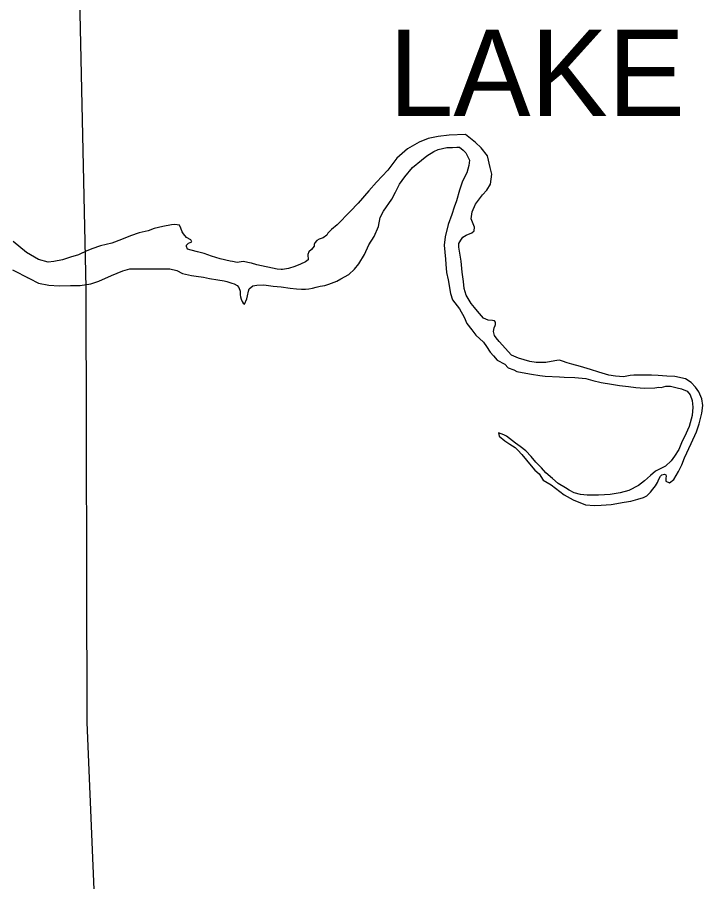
# Model space of a CAD drawing. Extents: x -939622 to -934245, y 1383184 to 1385301.
# Drawn here: x -935271.57 to -935259.03, y 1384338.06 to 1384353.88 of the extents above; entities that cross this region are included whole.
import ezdxf

# ---------------------------------------------------------------- set-up
doc = ezdxf.new("R2010")
doc.units = 0
for name, color, linetype in [('2', 7, 'Continuous'), ('9', 7, 'Continuous'), ('Level 2', 7, 'Continuous'), ('Level 9', 7, 'Continuous')]:
    doc.layers.add(name, color=color, linetype=linetype)

msp = doc.modelspace()

# ---------------------------------------------------------------- linework, layer by layer
at = {"layer": '2'}
msp.add_lwpolyline([(-935270.625, 1384362.378), (-935270.483, 1384356.753), (-935270.312, 1384348.93), (-935270.296, 1384340.971), (-935269.958, 1384332.955), (-935270.096, 1384332.951), (-935270.061, 1384324.887), (-935269.907, 1384317.013), (-935269.771, 1384309.064), (-935269.698, 1384304.156)], dxfattribs=at)
at = {"layer": '9'}
for points in [[(-935270.374, 1384349.567), (-935270.444, 1384349.533), (-935270.59, 1384349.493), (-935270.74, 1384349.44), (-935270.896, 1384349.409), (-935271.001, 1384349.399), (-935271.179, 1384349.445), (-935271.397, 1384349.576), (-935271.642, 1384349.778)], [(-935271.652, 1384349.258), (-935271.344, 1384349.098), (-935271.175, 1384349.013), (-935270.986, 1384348.978), (-935270.802, 1384348.968), (-935270.592, 1384348.973), (-935270.426, 1384348.974)]]:
    msp.add_lwpolyline(points, dxfattribs=at)
at = {"layer": 'Level 2'}
msp.add_lwpolyline([(-935270.627, 1384362.483), (-935270.483, 1384356.753), (-935270.312, 1384348.93), (-935270.296, 1384340.971), (-935269.958, 1384332.955), (-935270.096, 1384332.951), (-935270.061, 1384324.887), (-935269.907, 1384317.013), (-935269.771, 1384309.064), (-935269.698, 1384304.156)], dxfattribs=at)
at = {"layer": 'Level 9'}
for points in [[(-935261.799, 1384347.579), (-935261.895, 1384347.56), (-935261.988, 1384347.559), (-935262.075, 1384347.564), (-935262.189, 1384347.578), (-935262.295, 1384347.61), (-935262.397, 1384347.643), (-935262.524, 1384347.699), (-935262.749, 1384347.946), (-935262.803, 1384348.012), (-935262.837, 1384348.059), (-935262.855, 1384348.128), (-935262.844, 1384348.195), (-935262.823, 1384348.24), (-935262.817, 1384348.255), (-935262.815, 1384348.264), (-935262.815, 1384348.3), (-935262.833, 1384348.324), (-935262.872, 1384348.333), (-935262.95, 1384348.338), (-935263.038, 1384348.376), (-935263.147, 1384348.502), (-935263.202, 1384348.57), (-935263.26, 1384348.642), (-935263.354, 1384348.797), (-935263.391, 1384348.914), (-935263.404, 1384349.043), (-935263.427, 1384349.217), (-935263.447, 1384349.416), (-935263.472, 1384349.563), (-935263.491, 1384349.671), (-935263.486, 1384349.74), (-935263.453, 1384349.8), (-935263.415, 1384349.855), (-935263.355, 1384349.894), (-935263.253, 1384349.937), (-935263.205, 1384349.974), (-935263.203, 1384350.037), (-935263.264, 1384350.193), (-935263.244, 1384350.319), (-935263.182, 1384350.458), (-935263.058, 1384350.633), (-935262.977, 1384350.718), (-935262.909, 1384350.827), (-935262.887, 1384351.008), (-935262.918, 1384351.134), (-935262.962, 1384351.347), (-935263.077, 1384351.493), (-935263.183, 1384351.591), (-935263.368, 1384351.737), (-935263.668, 1384351.725), (-935263.867, 1384351.699), (-935264.05, 1384351.662), (-935264.211, 1384351.594), (-935264.43, 1384351.472), (-935264.62, 1384351.302), (-935264.79, 1384351.084), (-935264.995, 1384350.863), (-935265.135, 1384350.705), (-935265.331, 1384350.478), (-935265.477, 1384350.329), (-935265.712, 1384350.081), (-935265.82, 1384349.998), (-935265.882, 1384349.929), (-935265.903, 1384349.89), (-935265.969, 1384349.844), (-935266.044, 1384349.822), (-935266.086, 1384349.798), (-935266.124, 1384349.755), (-935266.133, 1384349.722), (-935266.136, 1384349.689), (-935266.183, 1384349.632), (-935266.231, 1384349.589), (-935266.252, 1384349.538), (-935266.242, 1384349.442), (-935266.292, 1384349.405), (-935266.385, 1384349.359), (-935266.49, 1384349.319), (-935266.604, 1384349.285), (-935266.712, 1384349.266), (-935266.739, 1384349.266), (-935266.814, 1384349.268), (-935267.184, 1384349.352), (-935267.281, 1384349.381), (-935267.29, 1384349.381), (-935267.431, 1384349.41), (-935267.542, 1384349.394), (-935267.627, 1384349.408), (-935267.672, 1384349.414), (-935267.856, 1384349.457), (-935268.015, 1384349.51), (-935268.148, 1384349.557), (-935268.271, 1384349.589), (-935268.386, 1384349.621), (-935268.449, 1384349.635), (-935268.471, 1384349.683), (-935268.471, 1384349.71), (-935268.435, 1384349.747), (-935268.375, 1384349.768), (-935268.391, 1384349.81), (-935268.472, 1384349.848)], [(-935266.887, 1384348.961), (-935266.739, 1384348.95), (-935266.574, 1384348.922), (-935266.456, 1384348.911), (-935266.369, 1384348.905), (-935266.291, 1384348.906), (-935266.231, 1384348.913), (-935266.168, 1384348.922), (-935266.099, 1384348.938), (-935266.024, 1384348.957), (-935265.94, 1384348.972), (-935265.865, 1384348.997), (-935265.718, 1384349.053), (-935265.644, 1384349.092), (-935265.503, 1384349.172), (-935265.399, 1384349.269), (-935265.318, 1384349.369), (-935265.212, 1384349.541), (-935265.132, 1384349.713), (-935265.037, 1384349.87), (-935264.958, 1384350.054), (-935264.926, 1384350.217), (-935264.867, 1384350.335), (-935264.716, 1384350.549), (-935264.645, 1384350.682), (-935264.574, 1384350.827), (-935264.476, 1384350.963), (-935264.336, 1384351.133), (-935264.169, 1384351.264), (-935264.074, 1384351.343), (-935263.948, 1384351.425), (-935263.864, 1384351.462), (-935263.709, 1384351.499), (-935263.606, 1384351.5), (-935263.525, 1384351.507), (-935263.474, 1384351.501), (-935263.408, 1384351.448), (-935263.359, 1384351.403), (-935263.295, 1384351.265), (-935263.306, 1384351.169), (-935263.341, 1384351.034), (-935263.421, 1384350.88), (-935263.476, 1384350.714), (-935263.532, 1384350.521), (-935263.573, 1384350.406), (-935263.617, 1384350.274), (-935263.681, 1384350.087), (-935263.739, 1384349.864), (-935263.759, 1384349.707), (-935263.73, 1384349.455), (-935263.726, 1384349.365), (-935263.712, 1384349.209), (-935263.681, 1384349.077), (-935263.64, 1384348.822), (-935263.606, 1384348.708), (-935263.475, 1384348.544), (-935263.39, 1384348.391), (-935263.341, 1384348.274), (-935263.249, 1384348.161), (-935263.176, 1384348.065), (-935263.04, 1384347.937), (-935262.985, 1384347.857), (-935262.918, 1384347.749), (-935262.857, 1384347.681), (-935262.785, 1384347.606), (-935262.649, 1384347.529), (-935262.588, 1384347.467), (-935262.483, 1384347.425), (-935262.425, 1384347.399), (-935262.329, 1384347.379), (-935262.157, 1384347.347), (-935262.007, 1384347.324), (-935261.911, 1384347.313), (-935261.646, 1384347.298), (-935261.559, 1384347.295), (-935261.366, 1384347.288), (-935261.168, 1384347.269), (-935261.038, 1384347.234), (-935260.885, 1384347.196), (-935260.698, 1384347.168), (-935260.548, 1384347.142), (-935260.382, 1384347.123), (-935260.25, 1384347.103), (-935260.091, 1384347.092), (-935259.904, 1384347.097), (-935259.829, 1384347.11), (-935259.787, 1384347.107), (-935259.703, 1384347.129), (-935259.616, 1384347.13), (-935259.493, 1384347.101), (-935259.414, 1384347.08), (-935259.312, 1384347.039), (-935259.257, 1384346.97), (-935259.217, 1384346.866), (-935259.207, 1384346.742), (-935259.218, 1384346.592), (-935259.273, 1384346.39), (-935259.362, 1384346.203), (-935259.4, 1384346.119), (-935259.462, 1384345.971), (-935259.542, 1384345.847)], [(-935268.472, 1384349.848), (-935268.524, 1384349.917), (-935268.548, 1384349.953), (-935268.576, 1384350.019), (-935268.597, 1384350.073), (-935268.681, 1384350.087), (-935268.742, 1384350.08), (-935268.904, 1384350.049), (-935269.059, 1384350.012), (-935269.17, 1384349.971), (-935269.338, 1384349.937), (-935269.497, 1384349.881), (-935269.662, 1384349.811), (-935269.835, 1384349.749), (-935270.042, 1384349.696), (-935270.201, 1384349.644), (-935270.306, 1384349.601), (-935270.444, 1384349.533), (-935270.59, 1384349.493), (-935270.74, 1384349.44), (-935270.896, 1384349.409), (-935271.001, 1384349.399), (-935271.179, 1384349.445), (-935271.397, 1384349.576), (-935271.403, 1384349.581)], [(-935271.373, 1384349.113), (-935271.344, 1384349.098), (-935271.175, 1384349.013), (-935270.986, 1384348.978), (-935270.802, 1384348.968), (-935270.592, 1384348.973), (-935270.415, 1384348.974), (-935270.22, 1384349.003), (-935270.076, 1384349.05), (-935269.845, 1384349.157), (-935269.633, 1384349.243), (-935269.504, 1384349.277), (-935269.311, 1384349.276), (-935269.143, 1384349.277), (-935268.921, 1384349.279), (-935268.773, 1384349.275), (-935268.647, 1384349.246), (-935268.544, 1384349.193), (-935268.376, 1384349.152), (-935268.295, 1384349.144), (-935268.162, 1384349.121), (-935268.051, 1384349.101), (-935267.9, 1384349.078), (-935267.78, 1384349.058), (-935267.732, 1384349.044), (-935267.641, 1384349.017), (-935267.596, 1384349.003), (-935267.545, 1384348.97), (-935267.511, 1384348.937), (-935267.49, 1384348.865), (-935267.486, 1384348.802), (-935267.483, 1384348.766), (-935267.47, 1384348.721), (-935267.449, 1384348.676), (-935267.431, 1384348.646), (-935267.407, 1384348.632), (-935267.365, 1384348.725), (-935267.357, 1384348.785), (-935267.339, 1384348.867), (-935267.325, 1384348.912), (-935267.259, 1384348.964), (-935267.184, 1384348.979), (-935267.058, 1384348.986), (-935266.887, 1384348.961)], [(-935259.542, 1384345.847), (-935259.604, 1384345.762), (-935259.708, 1384345.665), (-935259.78, 1384345.625), (-935259.891, 1384345.573), (-935259.983, 1384345.494), (-935260.094, 1384345.394), (-935260.201, 1384345.312), (-935260.381, 1384345.22), (-935260.539, 1384345.174), (-935260.717, 1384345.148), (-935260.825, 1384345.138), (-935260.933, 1384345.131), (-935261.023, 1384345.133), (-935261.14, 1384345.135), (-935261.26, 1384345.143), (-935261.381, 1384345.175), (-935261.468, 1384345.222), (-935261.538, 1384345.267), (-935261.674, 1384345.344), (-935261.774, 1384345.436), (-935261.898, 1384345.54), (-935261.977, 1384345.633), (-935262.077, 1384345.737), (-935262.165, 1384345.841), (-935262.265, 1384345.943), (-935262.365, 1384346.026), (-935262.453, 1384346.082), (-935262.616, 1384346.216), (-935262.667, 1384346.237), (-935262.761, 1384346.275), (-935262.748, 1384346.212), (-935262.648, 1384346.125), (-935262.555, 1384346.069), (-935262.458, 1384346.004), (-935262.407, 1384345.956), (-935262.334, 1384345.876), (-935262.249, 1384345.774), (-935262.167, 1384345.673), (-935262.1, 1384345.592), (-935262.018, 1384345.524), (-935261.948, 1384345.407), (-935261.797, 1384345.322), (-935261.561, 1384345.137), (-935261.395, 1384345.046), (-935261.169, 1384344.957), (-935261.009, 1384344.941), (-935260.886, 1384344.951), (-935260.703, 1384344.965), (-935260.463, 1384345.003), (-935260.34, 1384345.022), (-935260.211, 1384345.062), (-935260.112, 1384345.09), (-935260.052, 1384345.121), (-935259.984, 1384345.185), (-935259.939, 1384345.242), (-935259.892, 1384345.303), (-935259.853, 1384345.363), (-935259.83, 1384345.429), (-935259.797, 1384345.481), (-935259.776, 1384345.505), (-935259.725, 1384345.517), (-935259.701, 1384345.503), (-935259.698, 1384345.482), (-935259.703, 1384345.443), (-935259.703, 1384345.391), (-935259.637, 1384345.359), (-935259.553, 1384345.42), (-935259.47, 1384345.565), (-935259.408, 1384345.689), (-935259.361, 1384345.815), (-935259.237, 1384346.078), (-935259.14, 1384346.292), (-935259.09, 1384346.437), (-935259.041, 1384346.636), (-935259.027, 1384346.777), (-935259.043, 1384346.897), (-935259.098, 1384347.026), (-935259.159, 1384347.113), (-935259.235, 1384347.196), (-935259.344, 1384347.264), (-935259.537, 1384347.308), (-935259.684, 1384347.312), (-935259.843, 1384347.326), (-935259.963, 1384347.328), (-935260.144, 1384347.329), (-935260.288, 1384347.331), (-935260.354, 1384347.321), (-935260.477, 1384347.302), (-935260.624, 1384347.31), (-935260.742, 1384347.33), (-935260.929, 1384347.385), (-935261.079, 1384347.432), (-935261.263, 1384347.487), (-935261.42, 1384347.534), (-935261.504, 1384347.557), (-935261.592, 1384347.587), (-935261.631, 1384347.598), (-935261.655, 1384347.604), (-935261.697, 1384347.601), (-935261.799, 1384347.579)]]:
    msp.add_lwpolyline(points, dxfattribs=at)

# ---------------------------------------------------------------- texts
msp.add_text('LAKE', height=1.584, dxfattribs=at).set_placement((-935264.766, 1384352.073))

doc.saveas('drawing.dxf')
